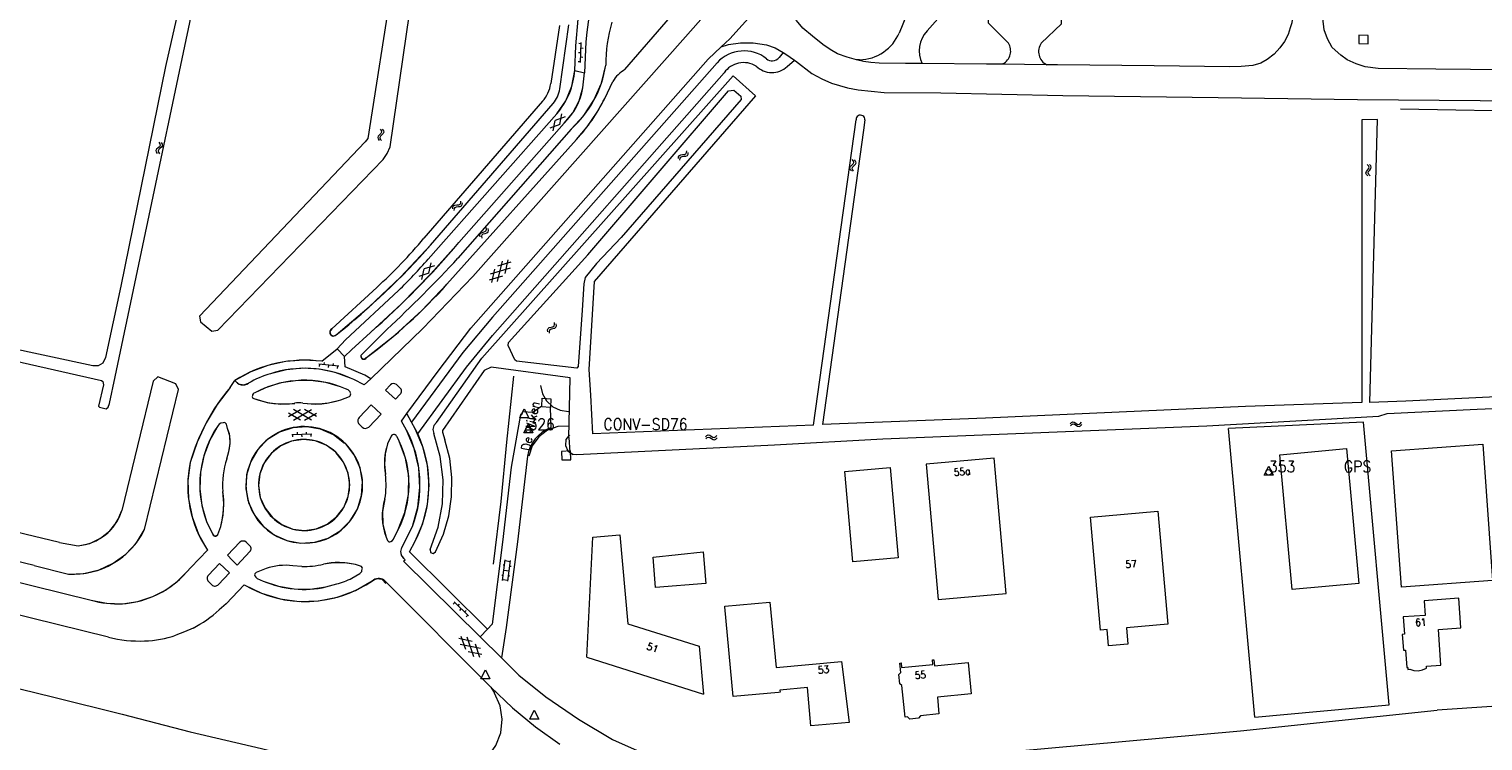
# Model space of a CAD drawing. Header units: metres. Extents: x 189705 to 199106, y 581686 to 588448.
# Tile 467 of 555: x 198593 to 198913, y 585012 to 585169. Entities that reach past the tile are written whole.
import ezdxf

# ---------------------------------------------------------------- set-up
doc = ezdxf.new("R2010")
doc.units = ezdxf.units.M
doc.layers.add('B-WA-OG-GBKN-G', color=7, linetype='Continuous', lineweight=18)
doc.styles.add('Style-STANDARD', font='STANDARD.shx')

msp = doc.modelspace()

# ---------------------------------------------------------------- linework, layer by layer
at = {"layer": 'B-WA-OG-GBKN-G'}
for p, q in [((198713.832, 585163.585), (198714.332, 585163.563)), ((198713.919, 585165.583), (198714.419, 585165.561)), ((198714.236, 585161.365), (198714.427, 585165.761)), ((198714.375, 585164.562), (198714.875, 585164.54)), ((198713.745, 585161.587), (198714.245, 585161.565)), ((198714.288, 585162.564), (198714.788, 585162.542)), ((198709.724, 585147.683), (198707.494, 585146.89)), ((198708.232, 585146.263), (198708.658, 585148.588)), ((198710.886, 585149.383), (198708.658, 585148.588)), ((198709.724, 585147.683), (198710.148, 585150.009)), ((198669.7, 585145.141), (198669.566, 585144.841)), ((198669.566, 585144.841), (198669.65, 585144.514)), ((198669.65, 585144.514), (198669.889, 585144.183)), ((198669.99, 585145.428), (198669.7, 585145.141)), ((198670.28, 585145.726), (198669.99, 585145.428)), ((198670.197, 585145.099), (198670.063, 585144.799)), ((198670.063, 585144.799), (198670.145, 585144.472)), ((198670.092, 585146.674), (198670.329, 585146.343)), ((198670.145, 585144.472), (198670.384, 585144.14)), ((198670.485, 585145.388), (198670.197, 585145.099)), ((198670.41, 585146.025), (198670.28, 585145.726)), ((198670.329, 585146.343), (198670.41, 585146.025)), ((198670.773, 585145.675), (198670.485, 585145.388)), ((198670.587, 585146.632), (198670.826, 585146.302)), ((198670.909, 585145.986), (198670.773, 585145.675)), ((198670.826, 585146.302), (198670.909, 585145.986)), ((198620.848, 585142.245), (198620.696, 585141.953)), ((198620.696, 585141.953), (198620.761, 585141.622)), ((198620.761, 585141.622), (198620.98, 585141.277)), ((198621.155, 585142.515), (198620.848, 585142.245)), ((198621.461, 585142.794), (198621.155, 585142.515)), ((198621.342, 585142.174), (198621.19, 585141.882)), ((198621.19, 585141.882), (198621.253, 585141.551)), ((198621.253, 585141.551), (198621.471, 585141.206)), ((198621.329, 585143.752), (198621.546, 585143.407)), ((198621.647, 585142.445), (198621.342, 585142.174)), ((198621.608, 585143.085), (198621.461, 585142.794)), ((198621.546, 585143.407), (198621.608, 585143.085)), ((198621.951, 585142.715), (198621.647, 585142.445)), ((198621.821, 585143.681), (198622.04, 585143.338)), ((198622.105, 585143.017), (198621.951, 585142.715)), ((198622.04, 585143.338), (198622.105, 585143.017)), ((198735.901, 585140.589), (198736.051, 585140.879)), ((198736.051, 585140.879), (198736.36, 585141.018)), ((198736.36, 585141.018), (198736.767, 585141.038)), ((198736.767, 585141.038), (198737.174, 585141.06)), ((198737.174, 585141.06), (198737.476, 585141.192)), ((198737.476, 585141.192), (198737.633, 585141.489)), ((198737.633, 585141.489), (198737.679, 585141.896)), ((198737.816, 585140.828), (198737.972, 585141.126)), ((198737.972, 585141.126), (198738.018, 585141.533)), ((198735.857, 585140.184), (198735.901, 585140.589)), ((198736.196, 585139.82), (198736.243, 585140.225)), ((198736.243, 585140.225), (198736.396, 585140.516)), ((198736.396, 585140.516), (198736.693, 585140.65)), ((198736.693, 585140.65), (198737.107, 585140.676)), ((198737.107, 585140.676), (198737.514, 585140.695)), ((198737.514, 585140.695), (198737.816, 585140.828)), ((198773.648, 585138.114), (198773.783, 585138.425)), ((198773.733, 585137.798), (198773.648, 585138.114)), ((198773.973, 585137.469), (198773.733, 585137.798)), ((198773.783, 585138.425), (198774.07, 585138.713)), ((198774.07, 585138.713), (198774.358, 585139.003)), ((198774.148, 585138.077), (198774.277, 585138.377)), ((198774.23, 585137.759), (198774.148, 585138.077)), ((198774.408, 585139.63), (198774.168, 585139.961)), ((198774.468, 585137.428), (198774.23, 585137.759)), ((198774.277, 585138.377), (198774.566, 585138.675)), ((198774.358, 585139.003), (198774.491, 585139.304)), ((198774.491, 585139.304), (198774.408, 585139.63)), ((198774.566, 585138.675), (198774.855, 585138.963)), ((198774.903, 585139.59), (198774.663, 585139.921)), ((198774.855, 585138.963), (198774.988, 585139.263)), ((198774.988, 585139.263), (198774.903, 585139.59)), ((198887.937, 585138.567), (198887.655, 585138.863)), ((198887.725, 585137.613), (198887.971, 585137.939)), ((198888.063, 585138.255), (198887.937, 585138.567)), ((198887.971, 585137.939), (198888.063, 585138.255)), ((198888.433, 585138.593), (198888.151, 585138.889)), ((198888.221, 585137.641), (198888.469, 585137.965)), ((198888.561, 585138.281), (198888.433, 585138.593)), ((198888.469, 585137.965), (198888.561, 585138.281)), ((198887.387, 585136.963), (198887.479, 585137.289)), ((198887.513, 585136.661), (198887.387, 585136.963)), ((198887.479, 585137.289), (198887.725, 585137.613)), ((198887.795, 585136.367), (198887.513, 585136.661)), ((198887.887, 585136.993), (198887.975, 585137.307)), ((198888.011, 585136.689), (198887.887, 585136.993)), ((198887.975, 585137.307), (198888.221, 585137.641)), ((198888.291, 585136.393), (198888.011, 585136.689)), ((198686.103, 585129.087), (198686.146, 585129.492)), ((198686.146, 585129.492), (198686.296, 585129.783)), ((198686.296, 585129.783), (198686.604, 585129.923)), ((198686.443, 585128.725), (198686.489, 585129.13)), ((198686.489, 585129.13), (198686.641, 585129.421)), ((198686.604, 585129.923), (198687.01, 585129.945)), ((198686.641, 585129.421), (198686.938, 585129.556)), ((198686.938, 585129.556), (198687.352, 585129.584)), ((198687.01, 585129.945), (198687.418, 585129.967)), ((198687.352, 585129.584), (198687.759, 585129.603)), ((198687.418, 585129.967), (198687.719, 585130.1)), ((198687.719, 585130.1), (198687.876, 585130.398)), ((198687.759, 585129.603), (198688.06, 585129.737)), ((198687.876, 585130.398), (198687.92, 585130.804)), ((198688.06, 585129.737), (198688.216, 585130.036)), ((198688.216, 585130.036), (198688.26, 585130.442)), ((198693.539, 585124.601), (198693.483, 585125.005)), ((198692.084, 585123.299), (198692.157, 585123.618)), ((198692.141, 585122.896), (198692.084, 585123.299)), ((198692.157, 585123.618), (198692.422, 585123.829)), ((198692.422, 585123.829), (198692.811, 585123.949)), ((198692.504, 585123.032), (198692.581, 585123.351)), ((198692.559, 585122.628), (198692.504, 585123.032)), ((198692.581, 585123.351), (198692.836, 585123.555)), ((198692.811, 585123.949), (198693.201, 585124.071)), ((198692.836, 585123.555), (198693.23, 585123.683)), ((198693.201, 585124.071), (198693.46, 585124.274)), ((198693.23, 585123.683), (198693.621, 585123.801)), ((198693.46, 585124.274), (198693.539, 585124.601)), ((198693.621, 585123.801), (198693.88, 585124.004)), ((198693.88, 585124.004), (198693.957, 585124.332)), ((198693.957, 585124.332), (198693.901, 585124.737)), ((198679.319, 585113.545), (198679.84, 585115.85)), ((198682.099, 585116.553), (198679.84, 585115.85)), ((198680.868, 585114.902), (198681.387, 585117.209)), ((198698.728, 585115.992), (198694.327, 585114.667)), ((198694.693, 585112.831), (198695.392, 585115.8)), ((198698.907, 585117.31), (198695.984, 585116.43)), ((198696, 585113.092), (198697.053, 585117.567)), ((198697.659, 585114.856), (198698.359, 585117.825)), ((198680.868, 585114.902), (198678.607, 585114.201)), ((198697.065, 585114.225), (198694.145, 585113.346)), ((198707.022, 585102.398), (198707.117, 585102.711)), ((198707.117, 585102.711), (198707.395, 585102.905)), ((198707.395, 585102.905), (198707.79, 585102.999)), ((198707.425, 585102.103), (198707.522, 585102.417)), ((198707.522, 585102.417), (198707.789, 585102.604)), ((198707.789, 585102.604), (198708.191, 585102.706)), ((198707.79, 585102.999), (198708.187, 585103.095)), ((198708.187, 585103.095), (198708.459, 585103.28)), ((198708.191, 585102.706), (198708.589, 585102.799)), ((198708.459, 585103.28), (198708.56, 585103.601)), ((198708.56, 585103.601), (198708.53, 585104.009)), ((198708.589, 585102.799), (198708.86, 585102.984)), ((198708.86, 585102.984), (198708.959, 585103.307)), ((198708.959, 585103.307), (198708.929, 585103.714)), ((198707.054, 585101.991), (198707.022, 585102.398)), ((198707.453, 585101.697), (198707.425, 585102.103)), ((198660.973, 585094.374), (198656.602, 585094.877)), ((198656.743, 585094.358), (198656.801, 585094.854)), ((198657.794, 585094.74), (198657.851, 585095.237)), ((198658.73, 585094.129), (198658.787, 585094.625)), ((198659.781, 585094.511), (198659.838, 585095.008)), ((198660.717, 585093.9), (198660.774, 585094.396)), ((198649.902, 585083.295), (198652.544, 585084.82)), ((198652.543, 585082.522), (198649.902, 585084.048)), ((198650.987, 585082.522), (198654.969, 585084.82)), ((198654.969, 585082.521), (198650.989, 585084.82)), ((198656.052, 585083.293), (198653.408, 585084.82)), ((198653.409, 585082.521), (198656.052, 585084.045)), ((198822.188, 585081.719), (198822.462, 585082.02)), ((198822.246, 585081.226), (198822.523, 585081.525)), ((198822.462, 585082.02), (198822.755, 585082.165)), ((198822.523, 585081.525), (198822.818, 585081.668)), ((198822.755, 585082.165), (198823.087, 585082.095)), ((198822.818, 585081.668), (198823.137, 585081.601)), ((198823.087, 585082.095), (198823.426, 585081.871)), ((198823.137, 585081.601), (198823.487, 585081.378)), ((198823.426, 585081.871), (198823.768, 585081.647)), ((198823.487, 585081.378), (198823.827, 585081.152)), ((198823.768, 585081.647), (198824.089, 585081.576)), ((198823.827, 585081.152), (198824.148, 585081.081)), ((198824.089, 585081.576), (198824.392, 585081.723)), ((198824.148, 585081.081), (198824.451, 585081.229)), ((198824.392, 585081.723), (198824.669, 585082.024)), ((198824.451, 585081.229), (198824.728, 585081.53)), ((198655.076, 585079.42), (198650.678, 585079.295)), ((198650.892, 585078.801), (198650.878, 585079.3)), ((198651.877, 585079.329), (198651.863, 585079.829)), ((198652.891, 585078.858), (198652.877, 585079.357)), ((198653.876, 585079.386), (198653.862, 585079.886)), ((198654.89, 585078.915), (198654.876, 585079.414)), ((198741.849, 585078.844), (198742.128, 585079.14)), ((198741.899, 585078.35), (198742.181, 585078.644)), ((198742.128, 585079.14), (198742.424, 585079.281)), ((198742.181, 585078.644), (198742.478, 585078.783)), ((198742.424, 585079.281), (198742.754, 585079.206)), ((198742.478, 585078.783), (198742.796, 585078.711)), ((198742.754, 585079.206), (198743.09, 585078.976)), ((198742.796, 585078.711), (198743.142, 585078.482)), ((198743.09, 585078.976), (198743.427, 585078.747)), ((198743.142, 585078.482), (198743.478, 585078.251)), ((198743.427, 585078.747), (198743.748, 585078.671)), ((198743.478, 585078.251), (198743.799, 585078.174)), ((198743.748, 585078.671), (198744.053, 585078.812)), ((198743.799, 585078.174), (198744.104, 585078.318)), ((198744.053, 585078.812), (198744.335, 585079.108)), ((198744.104, 585078.318), (198744.385, 585078.614)), ((198697.075, 585047.159), (198697.641, 585051.724)), ((198697.616, 585051.525), (198698.807, 585051.377)), ((198698.266, 585047.011), (198698.832, 585051.576)), ((198696.919, 585048.339), (198697.217, 585048.302)), ((198697.202, 585050.619), (198697.499, 585050.582)), ((198697.358, 585049.441), (198698.549, 585049.293)), ((198698.42, 585048.253), (198698.717, 585048.216)), ((198698.678, 585050.335), (198698.976, 585050.299)), ((198697.099, 585047.357), (198698.29, 585047.209)), ((198686.218, 585041.932), (198686.568, 585042.289)), ((198689.566, 585039.347), (198686.425, 585042.429)), ((198687.282, 585041.588), (198687.632, 585041.945)), ((198687.645, 585040.531), (198687.995, 585040.888)), ((198688.709, 585040.188), (198689.059, 585040.545)), ((198689.073, 585039.13), (198689.423, 585039.487)), ((198690.413, 585033.729), (198687.423, 585034.332)), ((198692.23, 585032.127), (198687.723, 585033.035)), ((198687.92, 585034.897), (198688.894, 585032.003)), ((198689.243, 585034.76), (198690.71, 585030.404)), ((198691.062, 585033.156), (198692.035, 585030.265)), ((198692.533, 585030.83), (198689.543, 585031.432))]:
    msp.add_line(p, q, dxfattribs=at)
at = {"layer": 'B-WA-OG-GBKN-G', "flags": 128}
for points in [[(198668.077, 585091.639), (198679.526, 585102.733), (198690.525, 585114.195), (198737.385, 585167.026), (198802.933, 585241.234), (198890.364, 585340.332), (198903.518, 585357.046), (198908.095, 585362.783)], [(198724.044, 585159.79), (198734.091, 585171.392), (198797.218, 585242.629), (198897.622, 585356.346)], [(198515.695, 585112.304), (198608.716, 585091.266), (198609.013, 585091.005), (198609.106, 585090.269), (198608.053, 585085.605), (198608.23, 585085.345), (198609.718, 585084.995), (198610.178, 585085.329), (198610.483, 585086.181), (198611.725, 585092.024), (198634.587, 585200.595), (198638.795, 585220.975), (198636.456, 585221.475), (198629.141, 585186.288), (198628.854, 585185.751), (198628.313, 585185.422), (198627.619, 585185.402), (198625.902, 585185.699), (198598.628, 585190.444), (198562.451, 585198.704)], [(198892.837, 585210.957), (198876.03, 585213.06), (198873.609, 585192.126), (198871.031, 585170.102), (198870.703, 585168.999), (198870.243, 585167.549), (198869.437, 585165.971), (198868.372, 585164.567), (198867.133, 585163.164), (198865.592, 585162.021), (198864.182, 585161.225), (198862.448, 585160.711), (198859.914, 585160.481), (198857.381, 585160.38), (198840.731, 585160.585), (198819.386, 585160.824), (198817.024, 585160.85)], [(198815.808, 585165.604), (198820.315, 585169.871), (198820.605, 585194.419), (198807.547, 585206.083), (198793.722, 585190.425), (198784.507, 585167.851)], [(198586.591, 585190.622), (198625.698, 585182.749), (198626.901, 585182.302), (198627.483, 585181.296), (198622.791, 585160.491), (198612.941, 585112.005), (198609.601, 585096.348), (198609, 585095.096), (198607.943, 585094.514), (198606.788, 585094.498), (198586.914, 585098.722)], [(198718.834, 585191.734), (198715.69, 585168.041), (198715.46, 585165.873), (198715.179, 585159.052)], [(198712.984, 585159.62), (198713.263, 585165.031), (198715.305, 585188.582)], [(198745.296, 585164.802), (198747.181, 585166.565), (198752.638, 585172.616), (198761.282, 585183.075)], [(198775.067, 585161.951), (198773.042, 585162.499), (198770.925, 585163.295), (198769.325, 585164.209), (198767.648, 585165.352), (198765.42, 585167.15), (198763.253, 585168.885), (198761.86, 585170.614), (198760.717, 585172.712), (198760.121, 585175.471), (198760.096, 585177.993), (198760.379, 585180.357), (198761.282, 585183.075)], [(198808.592, 585165.58), (198804.158, 585169.991), (198804.236, 585177.712), (198801.278, 585180.3), (198790.667, 585168.301)], [(198672.739, 585178.89), (198667.37, 585144.56), (198666.775, 585143.833), (198630.322, 585105.452), (198630.516, 585104.181), (198633.024, 585102.118), (198634.33, 585102.306), (198670.766, 585139.977)], [(198672.333, 585142.779), (198677.339, 585177.314)], [(198948.806, 585159.436), (198902.769, 585159.894), (198890.046, 585160.035), (198887.2, 585160.425), (198885.207, 585161.037), (198883.26, 585161.962), (198881.873, 585162.998), (198879.929, 585164.685), (198878.926, 585166.549), (198878.193, 585168.546), (198877.909, 585171.125)], [(198709.666, 585169.485), (198707.709, 585156.693)], [(198709.733, 585155.525), (198711.659, 585169.662)], [(198885.805, 585165.519), (198887.854, 585165.469), (198887.9, 585167.318), (198885.85, 585167.368), (198885.805, 585165.519)], [(198675.998, 585083.986), (198682.899, 585093.303), (198690.119, 585102.807), (198742.384, 585162.079), (198745.296, 585164.802)], [(198745.296, 585164.802), (198746.871, 585165.35), (198749.551, 585165.721), (198752.302, 585165.679), (198755.238, 585165.261), (198757.16, 585164.59), (198758.917, 585163.561)], [(198758.917, 585163.561), (198758.026, 585162.467)], [(198758.917, 585163.561), (198759.526, 585163.204), (198761.461, 585161.865)], [(198744.361, 585161.287), (198694.906, 585105.192), (198688.344, 585097.416), (198677.046, 585082.081)], [(198712.231, 585146.677), (198715.005, 585149.652), (198717.238, 585153.051), (198718.867, 585156.779), (198719.844, 585160.727)], [(198759.806, 585160.501), (198761.461, 585161.865)], [(198761.461, 585161.865), (198761.653, 585161.732), (198765.234, 585158.963), (198767.427, 585157.73), (198769.623, 585156.826), (198773.094, 585155.747), (198775.499, 585155.336), (198781.198, 585154.774), (198793.697, 585154.69), (198820.543, 585154.096), (198854.803, 585153.645), (198885.521, 585153.224), (198912.576, 585152.999), (198930.416, 585152.853)], [(198789.541, 585161.124), (198785.912, 585161.158), (198780.092, 585161.239), (198778.221, 585161.384), (198776.659, 585161.559), (198775.067, 585161.951)], [(198775.771, 585161.936), (198775.067, 585161.951)], [(198807.217, 585160.955), (198803.738, 585160.993), (198789.541, 585161.124)], [(198807.373, 585161.039), (198807.217, 585160.955)], [(198817.024, 585160.85), (198807.217, 585160.955)], [(198678.392, 585079.517), (198689.163, 585094.18), (198694.863, 585101.163), (198745.918, 585159.095)], [(198692.507, 585096.198), (198747.901, 585158.386), (198752.822, 585153.998), (198717.267, 585113.047), (198716.123, 585093.644), (198716.451, 585088.004)], [(198709.046, 585150.06), (198711.057, 585152.929), (198712.391, 585156.168), (198712.984, 585159.62)], [(198712.984, 585159.62), (198715.179, 585159.052)], [(198714.803, 585155.793), (198715.179, 585159.052)], [(198719.596, 585153.428), (198721.39, 585157.191)], [(198746.913, 585155.092), (198748.09, 585155.262), (198749.613, 585153.954), (198749.667, 585153.216), (198723.193, 585122.794), (198717.786, 585117.041), (198715.329, 585113.953), (198715.019, 585112.541), (198714.632, 585106.786), (198713.771, 585094.321), (198713.469, 585093.985), (198700.152, 585095.471), (198699.776, 585095.773), (198698.309, 585098.993), (198698.374, 585099.65), (198715.849, 585118.93), (198746.913, 585155.092)], [(198710.632, 585147.969), (198712.576, 585150.256), (198713.988, 585152.904), (198714.803, 585155.793)], [(198705.869, 585152.8), (198679.772, 585122.621)], [(198681.205, 585121.07), (198708.243, 585152.294)], [(198713.382, 585144.362), (198715.744, 585147.178), (198717.822, 585150.209), (198719.596, 585153.428)], [(198894.987, 585151.101), (198927.558, 585150.585)], [(198680.696, 585117.983), (198709.046, 585150.06)], [(198687.467, 585121.68), (198710.632, 585147.969)], [(198765.656, 585081.431), (198775.005, 585148.711)], [(198776.922, 585148.683), (198776.623, 585146.404), (198767.614, 585081.508)], [(198888.219, 585086.428), (198889.959, 585148.803), (198886.512, 585148.733), (198886.497, 585086.371)], [(198684.827, 585112.453), (198713.382, 585144.362)], [(198712.231, 585146.677), (198687.261, 585118.219)], [(198670.766, 585139.977), (198671.689, 585141.3), (198672.333, 585142.779)], [(198667.96, 585101.816), (198674.786, 585108.114), (198681.294, 585114.741), (198687.467, 585121.68)], [(198660.391, 585101.284), (198667.714, 585107.467), (198674.66, 585114.07), (198681.205, 585121.07)], [(198667.088, 585096.283), (198673.357, 585101.274), (198679.279, 585106.672), (198684.827, 585112.453)], [(198669.342, 585111.765), (198659.429, 585102.605)], [(198660.622, 585098.217), (198662.475, 585100.232), (198674.15, 585111.088)], [(198659.429, 585102.605), (198659.011, 585102.061), (198659.148, 585101.39), (198659.745, 585101.053), (198660.391, 585101.284)], [(198671.633, 585102.525), (198665.878, 585096.775)], [(198662.238, 585096.504), (198663.775, 585097.986), (198667.96, 585101.816)], [(198657.286, 585095.474), (198660.622, 585098.217)], [(198660.622, 585098.217), (198662.238, 585096.504)], [(198668.077, 585091.639), (198666.767, 585092.384), (198662.423, 585094.244), (198662.238, 585096.504)], [(198665.878, 585096.775), (198665.997, 585096.163), (198666.575, 585095.928), (198667.088, 585096.283)], [(198682.524, 585081.999), (198692.507, 585096.198)], [(198657.286, 585095.474), (198653.288, 585095.718), (198649.294, 585095.407), (198645.382, 585094.549), (198641.625, 585093.16), (198638.096, 585091.265)], [(198663.593, 585091.775), (198660.201, 585093.009), (198656.665, 585093.733), (198653.061, 585093.931), (198649.467, 585093.598), (198645.96, 585092.743)], [(198693.048, 585093.461), (198683.846, 585080.217), (198683.875, 585079.824), (198684.399, 585078.191)], [(198711.663, 585078.661), (198711.975, 585091.826), (198694.559, 585094.203), (198693.048, 585093.461)], [(198618.204, 585058.397), (198625.661, 585089.239), (198625.043, 585090.545), (198621.111, 585092.055), (198620.111, 585091.118), (198613.187, 585062.565)], [(198637.063, 585089.716), (198634.203, 585085.961), (198631.759, 585081.922), (198629.76, 585077.645), (198628.228, 585073.18)], [(198637.063, 585089.716), (198638.096, 585091.265)], [(198638.096, 585091.265), (198638.918, 585090.487), (198640.027, 585090.261), (198641.088, 585090.656)], [(198651.415, 585091.207), (198648.319, 585090.716), (198645.317, 585089.812), (198642.465, 585088.511)], [(198661.349, 585089.864), (198658.12, 585090.819), (198654.782, 585091.271), (198651.415, 585091.207)], [(198663.587, 585088.481), (198663.475, 585088.731), (198663.288, 585088.996), (198663.035, 585089.2), (198662.468, 585089.429), (198661.349, 585089.864)], [(198668.077, 585091.639), (198666.566, 585090.253), (198664.291, 585091.456), (198663.593, 585091.775)], [(198672.36, 585090.278), (198671.302, 585089.133), (198673.501, 585087.126), (198674.521, 585088.217)], [(198674.476, 585089.619), (198673.708, 585090.362)], [(198699.467, 585092.195), (198697.941, 585077.642), (198696.728, 585064.557), (198695.043, 585050.722)], [(198705.442, 585090.113), (198705.863, 585088.319), (198706.789, 585086.726), (198708.14, 585085.473), (198709.797, 585084.668), (198711.617, 585084.381)], [(198610.242, 585034.647), (198496.172, 585062.839), (198416.589, 585082.542), (198396.548, 585087.504), (198386.523, 585080.788), (198386.415, 585080.234)], [(198642.245, 585087.255), (198645.201, 585086.423), (198648.251, 585086.063), (198651.32, 585086.186)], [(198653.061, 585086.282), (198655.877, 585086.06), (198658.69, 585086.307), (198661.424, 585087.017)], [(198661.424, 585087.017), (198663.328, 585087.739)], [(198705.742, 585085.559), (198705.843, 585087.375), (198707.703, 585087.193), (198707.64, 585085.32), (198707.587, 585085.324)], [(198711.663, 585078.661), (198711.885, 585075.48), (198712.573, 585075.004), (198713.484, 585074.914), (198757.046, 585077.066), (198780.918, 585078.349), (198852.3, 585081.234), (198890.188, 585083.352), (198892.087, 585083.962), (198911.899, 585084.927), (198954.081, 585086.712), (198954.562, 585087.099), (198954.637, 585089.04), (198954.158, 585089.293), (198953.268, 585089.547), (198928.52, 585088.233), (198896.208, 585086.691), (198888.219, 585086.428)], [(198716.451, 585088.004), (198716.945, 585079.517)], [(198667.592, 585080.992), (198670.332, 585083.815), (198668.141, 585085.845), (198665.457, 585083.056)], [(198675.939, 585080.315), (198674.787, 585082.308), (198675.998, 585083.986)], [(198677.046, 585082.081), (198675.998, 585083.986)], [(198705.742, 585085.559), (198703.774, 585084.184), (198701.488, 585084.318), (198701.33, 585083.718), (198701.011, 585083.752), (198698.971, 585072.173), (198697.098, 585055.639), (198694.828, 585037.498), (198693.776, 585036.434)], [(198707.587, 585085.324), (198705.737, 585085.46), (198705.742, 585085.559)], [(198707.587, 585085.324), (198707.702, 585080.807), (198707.632, 585080.823)], [(198886.497, 585086.371), (198860.836, 585085.525), (198803.525, 585082.92), (198767.614, 585081.508)], [(198634.377, 585081.296), (198632.542, 585078.1), (198631.242, 585074.651), (198630.511, 585071.038), (198630.368, 585067.355), (198630.815, 585063.697), (198631.843, 585060.157)], [(198635.504, 585081.928), (198635.006, 585081.81), (198634.659, 585081.592), (198634.377, 585081.296)], [(198636.47, 585080.693), (198636.214, 585081.616)], [(198636.74, 585075.599), (198637.052, 585077.303), (198636.96, 585079.032), (198636.47, 585080.693)], [(198662.253, 585077.359), (198659.811, 585079.24), (198656.989, 585080.483), (198653.952, 585081.014), (198650.876, 585080.802), (198647.94, 585079.861), (198645.315, 585078.245), (198643.152, 585076.048), (198641.578, 585073.397), (198640.685, 585070.446), (198640.523, 585067.367), (198641.102, 585064.339), (198642.39, 585061.538), (198644.31, 585059.126)], [(198665.484, 585081.65), (198666.173, 585080.923)], [(198677.252, 585059.073), (198678.425, 585063.29), (198678.882, 585067.643), (198678.612, 585072.011), (198677.622, 585076.275), (198675.939, 585080.315)], [(198677.859, 585080.602), (198677.046, 585082.081)], [(198677.829, 585055.79), (198679.506, 585059.743), (198680.532, 585063.913), (198680.88, 585068.192), (198680.542, 585072.473), (198679.526, 585076.645), (198677.859, 585080.602)], [(198682.524, 585081.999), (198681.951, 585081.306), (198681.736, 585080.432), (198681.921, 585079.552)], [(198711.727, 585081.192), (198709.292, 585081.123), (198706.993, 585080.319), (198705.046, 585078.854), (198703.636, 585076.868), (198702.895, 585074.548)], [(198765.656, 585081.431), (198716.945, 585079.517)], [(198862.877, 585017.018), (198892.514, 585019.747), (198886.832, 585082.055), (198857.125, 585080.659)], [(198862.877, 585017.018), (198857.125, 585080.659)], [(198593.869, 585050.454), (198553.626, 585060.181), (198503.997, 585072.598), (198502.299, 585075.277), (198503.239, 585078.651), (198503.835, 585078.508)], [(198599.402, 585055.496), (198507.402, 585077.651)], [(198660.313, 585075.415), (198658.214, 585076.98), (198655.782, 585077.949), (198653.182, 585078.254), (198650.591, 585077.874), (198648.187, 585076.837), (198646.134, 585075.212), (198644.572, 585073.111), (198643.608, 585070.677), (198643.307, 585068.076), (198643.691, 585065.486), (198644.732, 585063.084), (198646.36, 585061.034)], [(198644.31, 585059.126), (198646.746, 585057.217), (198649.567, 585055.946), (198652.611, 585055.386), (198655.7, 585055.57), (198658.656, 585056.487), (198661.306, 585058.085), (198663.498, 585060.27), (198665.104, 585062.915), (198666.03, 585065.868), (198666.224, 585068.957), (198665.673, 585072.002), (198664.411, 585074.827), (198662.509, 585077.269)], [(198671.739, 585077.257), (198671.211, 585075.043), (198671.048, 585072.773), (198671.254, 585070.507)], [(198672.551, 585079.008), (198671.739, 585077.257)], [(198674.298, 585077.88), (198673.841, 585078.796)], [(198674.093, 585058.367), (198675.579, 585062.121), (198676.356, 585066.082), (198676.399, 585070.119), (198675.705, 585074.096), (198674.298, 585077.88)], [(198681.168, 585053.994), (198682.884, 585058.939), (198683.829, 585064.087), (198683.983, 585069.319), (198683.342, 585074.514), (198681.921, 585079.552)], [(198682.326, 585053.444), (198684.037, 585057.331), (198685.22, 585061.41), (198685.854, 585065.609), (198685.928, 585069.855), (198685.44, 585074.074), (198684.399, 585078.191)], [(198711.826, 585079.272), (198711.069, 585078.21), (198710.943, 585076.912), (198711.482, 585075.725), (198712.542, 585074.965)], [(198915.303, 585047.131), (198895.189, 585045.69), (198893.035, 585075.763), (198913.154, 585077.204), (198915.303, 585047.131)], [(198636.281, 585074.002), (198636.74, 585075.599)], [(198646.36, 585061.034), (198648.446, 585059.466), (198650.865, 585058.49), (198653.455, 585058.172), (198656.039, 585058.533), (198658.443, 585059.549), (198660.502, 585061.152), (198662.077, 585063.232), (198663.063, 585065.648), (198663.39, 585068.237), (198663.038, 585070.822), (198662.031, 585073.229), (198660.436, 585075.294)], [(198702.613, 585074.56), (198700.387, 585055.679), (198697.879, 585036.81), (198696.87, 585030.083)], [(198712.07, 585075.71), (198710.089, 585075.611), (198710.123, 585073.724), (198712.126, 585073.773), (198712.07, 585075.71)], [(198790.475, 585072.817), (198793.129, 585042.934), (198808.07, 585044.262), (198805.416, 585074.144), (198790.475, 585072.817)], [(198871.138, 585045.153), (198868.428, 585074.881), (198883.074, 585076.217), (198885.783, 585046.488), (198871.138, 585045.153)], [(198628.228, 585073.18), (198627.734, 585069.165), (198627.879, 585065.122), (198628.662, 585061.152), (198630.062, 585057.356), (198632.043, 585053.829)], [(198772.523, 585071.189), (198782.484, 585072.071), (198784.248, 585052.149), (198774.287, 585051.267), (198772.523, 585071.189)], [(198498.385, 585069.521), (198606.422, 585042.832)], [(198634.962, 585059.034), (198635.475, 585061.575), (198635.634, 585064.162), (198635.437, 585066.747)], [(198671.139, 585065.137), (198670.601, 585062.328), (198670.699, 585059.47), (198671.427, 585056.704)], [(198603.55, 585054.798), (198606.11, 585055.342), (198608.473, 585056.466), (198610.511, 585058.108), (198612.112, 585060.179), (198613.187, 585062.565)], [(198834.876, 585033.091), (198830.64, 585032.743), (198830.343, 585036.361), (198828.858, 585036.239), (198826.643, 585061.127), (198841.535, 585062.452), (198843.753, 585037.528), (198834.58, 585036.704), (198834.876, 585033.091)], [(198601.396, 585048.561), (198604.827, 585048.702), (198608.165, 585049.506), (198611.284, 585050.943), (198614.064, 585052.958), (198616.401, 585055.475), (198618.204, 585058.397)], [(198631.843, 585060.157), (198633.124, 585057.448)], [(198634.365, 585057.311), (198634.563, 585057.875), (198634.962, 585059.034)], [(198672.485, 585055.736), (198672.805, 585055.944), (198673.037, 585056.247), (198674.093, 585058.367)], [(198674.851, 585054.447), (198677.252, 585059.073)], [(198439.822, 585000), (198440.868, 585004.167), (198445.219, 585021.64), (198449.397, 585038.997), (198453.953, 585057.002), (198491.711, 585047.788), (198509.924, 585043.191), (198528.88, 585038.488), (198547.252, 585033.756), (198565.946, 585029.51), (198583.109, 585025.117), (198598.151, 585021.452), (198613.24, 585017.717), (198628.199, 585013.79), (198643.927, 585010.137), (198661.372, 585005.748), (198679.066, 585001.394)], [(198599.402, 585055.496), (198603.55, 585054.798)], [(198633.124, 585057.448), (198633.443, 585057.034), (198633.963, 585056.976), (198634.365, 585057.311)], [(198639.206, 585055.634), (198636.456, 585052.747), (198637.502, 585051.635), (198638.605, 585050.53), (198641.412, 585053.528)], [(198641.247, 585054.961), (198640.575, 585055.617)], [(198671.427, 585056.704), (198671.747, 585055.991)], [(198674.827, 585054.4), (198674.603, 585053.568), (198674.768, 585052.721), (198675.29, 585052.035)], [(198693.776, 585036.434), (198676.571, 585053.481), (198677.829, 585055.79)], [(198715.627, 585030.225), (198716.966, 585056.703)], [(198716.966, 585056.703), (198722.947, 585057.225)], [(198722.947, 585057.225), (198724.685, 585037.589), (198740.444, 585032.656), (198741.402, 585022.126)], [(198627.476, 585049.054), (198628.369, 585049.989), (198632.043, 585053.829)], [(198692.13, 585034.769), (198675.291, 585051.42), (198675.589, 585051.74), (198675.22, 585052.104)], [(198681.168, 585053.994), (198681.224, 585053.36), (198681.799, 585053.087), (198682.326, 585053.444)], [(198730.807, 585045.583), (198730.251, 585052.322), (198741.294, 585053.482), (198741.858, 585046.496), (198730.807, 585045.583)], [(198593.869, 585050.454), (198601.396, 585048.561)], [(198620.024, 585043.649), (198622.783, 585045.049), (198625.288, 585046.866), (198627.476, 585049.054)], [(198634.458, 585046.28), (198636.889, 585048.827), (198635.749, 585049.917), (198634.684, 585050.878), (198632.256, 585048.363)], [(198642.503, 585048.156), (198642.736, 585047.851), (198643.029, 585047.603), (198644.341, 585047.022)], [(198644.955, 585049.778), (198642.817, 585048.898)], [(198652.833, 585050.254), (198650.862, 585050.379)], [(198664.639, 585050.679), (198662.3, 585051.054), (198659.931, 585051.069), (198657.587, 585050.724)], [(198663.882, 585047.666), (198665.632, 585048.725)], [(198665.801, 585050.333), (198664.639, 585050.679)], [(198666.072, 585049.334), (198666.168, 585049.627)], [(198632.294, 585046.948), (198633.028, 585046.181)], [(198640.159, 585046.208), (198636.166, 585042.038), (198634.618, 585040.7)], [(198640.159, 585046.208), (198643.978, 585044.338), (198648.048, 585043.108), (198652.263, 585042.549), (198656.514, 585042.677), (198660.688, 585043.488), (198664.677, 585044.961), (198668.376, 585047.057)], [(198644.341, 585047.022), (198647.679, 585045.896), (198651.15, 585045.296), (198654.673, 585045.237), (198658.162, 585045.721)], [(198658.162, 585045.721), (198660.526, 585046.384)], [(198671.326, 585046.517), (198670.533, 585047.341), (198669.409, 585047.546), (198668.376, 585047.057)], [(198694.479, 585023.653), (198671.211, 585047.037)], [(198606.422, 585042.832), (198609.824, 585042.138), (198613.295, 585042.044), (198616.729, 585042.553), (198620.024, 585043.649)], [(198773.495, 585015.87), (198765.059, 585015.107), (198764.286, 585023.547), (198758.218, 585023.011), (198758.262, 585022.51), (198757.879, 585022.476), (198747.916, 585021.568), (198746.062, 585041.329), (198746.049, 585041.469), (198756.006, 585042.403), (198757.36, 585027.966), (198771.796, 585029.32), (198773.495, 585015.87)], [(198896.407, 585027.946), (198896.58, 585027.963), (198896.622, 585027.534), (198897.03, 585027.574), (198897.951, 585027.309), (198898.915, 585027.229), (198899.836, 585027.439), (198900.717, 585027.808), (198900.699, 585028.239), (198903.885, 585028.463), (198903.338, 585036.381), (198908.321, 585036.746), (198907.869, 585043.23), (198900.197, 585042.696), (198900.423, 585039.453), (198895.615, 585039.118), (198895.881, 585035.298), (198895.382, 585035.263), (198895.626, 585031.771), (198896.125, 585031.806), (198896.407, 585027.946)], [(198628.868, 585036.624), (198626.996, 585035.81), (198625.094, 585035.068)], [(198693.776, 585036.434), (198692.13, 585034.769)], [(198696.87, 585030.083), (198692.13, 585034.769)], [(198696.87, 585030.083), (198700.698, 585026.298), (198706.617, 585021.516)], [(198715.627, 585030.225), (198741.402, 585022.126)], [(198792.286, 585028.369), (198799.723, 585029.078), (198800.394, 585022.13), (198792.919, 585021.408), (198793.274, 585017.735), (198789.193, 585017.34), (198788.744, 585016.794), (198786.852, 585016.612), (198786.307, 585017.061), (198785.789, 585017.011), (198785.116, 585023.969), (198784.658, 585024.346), (198784.457, 585026.427), (198784.835, 585026.885), (198784.634, 585028.955), (198784.953, 585028.986), (198785.049, 585027.991), (198791.937, 585028.657), (198791.841, 585029.652), (198792.159, 585029.683), (198792.286, 585028.369)], [(198694.479, 585023.653), (198695.345, 585022.289)], [(198694.479, 585023.653), (198699.242, 585019.074), (198704.341, 585014.871), (198709.744, 585011.068)], [(198693.918, 585008.335), (198695.635, 585010.79), (198696.679, 585013.597), (198696.984, 585016.577), (198696.529, 585019.538), (198695.345, 585022.289)], [(198706.617, 585021.516), (198713.814, 585016.561), (198721.346, 585012.13)], [(198926.047, 585020.084), (198903.091, 585018.556)], [(198758.657, 585004.907), (198859.769, 585014.029), (198903.091, 585018.556)], [(198721.346, 585012.13), (198726.759, 585009.707), (198732.359, 585007.754), (198738.105, 585006.287), (198743.955, 585005.314)]]:
    msp.add_lwpolyline(points, dxfattribs=at)
for points in [[(198701.873, 585085.026), (198702.873, 585083.026), (198700.873, 585083.026), (198701.873, 585085.026)], [(198702.77, 585081.725), (198703.77, 585079.725), (198701.77, 585079.725), (198702.77, 585081.725)], [(198865.96, 585072.385), (198866.96, 585070.385), (198864.96, 585070.385), (198865.96, 585072.385)], [(198693.311, 585027.469), (198694.311, 585025.469), (198692.311, 585025.469), (198693.311, 585027.469)], [(198704.082, 585018.574), (198705.082, 585016.574), (198703.082, 585016.574), (198704.082, 585018.574)]]:
    msp.add_lwpolyline(points, close=True, dxfattribs=at)
at = {"layer": 'B-WA-OG-GBKN-G'}
for centre in [(198702.77, 585080.35), (198865.96, 585071.01)]:
    msp.add_circle(centre, 0.625, dxfattribs=at)
for centre, radius, start, end in [((198750.032, 585161.288), 30.193, 162.7109, 181.06423), ((198775.562, 585171.674), 9.728, 304.19447, 336.85681), ((198795.138, 585163.923), 6.258, 135.60174, 206.56535), ((198750.299, 585155.874), 8.035, 51.63057, 137.65191), ((198775.517, 585171.74), 9.807, 271.48196, 304.19391), ((198805.952, 585163.9), 3.129, 345.67867, 32.47275), ((198818.483, 585163.756), 3.251, 145.35833, 243.33718), ((198696.087, 585164.512), 24.056, 312.15039, 350.94746), ((198750.199, 585156.088), 5.232, 101.92921, 144.92041), ((198750.228, 585155.964), 5.36, 58.9441, 101.95387), ((198756.426, 585163.928), 4.813, 224.48893, 314.60283), ((198756.475, 585163.538), 1.809, 228.94338, 274.59985), ((198756.454, 585163.77), 2.042, 274.65888, 320.34642), ((198805.761, 585163.949), 3.327, 298.99002, 345.67935), ((198697.1, 585160.572), 15.913, 318.65395, 356.5701), ((198728.031, 585153.064), 7.819, 120.65817, 148.14207), ((198700.47, 585157.733), 7.313, 317.58167, 351.82345), ((198702.594, 585156.858), 7.262, 321.06342, 349.42229), ((198700.996, 585158.13), 14.003, 313.48119, 350.39436), ((198685.621, 585170.053), 37.825, 317.21841, 333.9267), ((198775.965, 585148.774), 0.962, 354.54734, 183.77904), ((198543.706, 585243.347), 188.335, 311.28078, 319.75826), ((198597.624, 585191.107), 106.952, 312.11073, 320.18231), ((198559.073, 585228.706), 162.794, 308.48934, 318.6098), ((198450.237, 585338.618), 323.66, 313.15997, 317.08149), ((198588.689, 585198.778), 122.447, 314.26244, 318.7123), ((198595.575, 585192.55), 119.923, 306.6072, 318.09433), ((198659.815, 585101.876), 0.825, 117.91555, 314.21138), ((198666.503, 585096.579), 0.655, 162.58512, 333.16042), ((198653.529, 585066.752), 28.967, 82.54819, 122.19373), ((198653.52, 585069.365), 24.57, 65.79581, 107.91975), ((198670.752, 585061.088), 44.21, 139.64308, 164.12673), ((198639.867, 585092.312), 2.058, 210.5981, 306.39195), ((198651.657, 585072.714), 20.824, 105.87711, 120.5002), ((198653.487, 585068.124), 23.176, 95.1297, 118.39795), ((198653.513, 585069.315), 21.992, 69.12668, 95.47479), ((198673.084, 585089.515), 1.052, 53.61567, 133.51583), ((198673.872, 585088.898), 0.941, 313.64853, 50.02825), ((198642.38, 585087.705), 0.47, 156.55921, 253.28732), ((198642.657, 585087.827), 0.711, 105.6411, 174.72955), ((198648.731, 585104.445), 18.373, 249.32914, 277.90956), ((198655.801, 585103.054), 16.995, 260.72277, 289.32254), ((198663.022, 585088.262), 0.606, 300.32854, 21.1877), ((198652.251, 585081.56), 4.791, 80.27023, 101.95519), ((198653.302, 585068.306), 22.955, 145.53498, 200.79379), ((198635.712, 585081.436), 0.534, 19.67027, 112.88484), ((198629.655, 585077.778), 7.412, 342.90764, 23.16044), ((198653.366, 585068.241), 12.849, 44.63491, 225.18852), ((198666.146, 585082.366), 0.975, 134.94843, 227.25185), ((198666.842, 585081.781), 1.088, 232.03719, 313.53053), ((198652.565, 585068.209), 26.323, 339.69233, 27.38175), ((198650.979, 585066.724), 30.251, 25.01747, 27.30716), ((198710.455, 585073.419), 7.924, 110.86655, 171.71795), ((198653.325, 585068.236), 10.019, 45.77243, 225.9584), ((198653.397, 585068.211), 12.849, 224.99375, 44.82967), ((198685.062, 585072.907), 14.016, 161.9196, 189.86091), ((198673.073, 585078.783), 0.568, 71.48539, 156.71192), ((198673.01, 585078.458), 0.897, 22.1081, 74.26295), ((198654.407, 585068.331), 22.064, 333.15255, 25.64362), ((198654.008, 585068.225), 26.871, 332.43361, 24.84784), ((198655.335, 585068.109), 19.944, 162.81349, 183.91532), ((198653.371, 585068.191), 10.019, 225.58704, 46.14379), ((198653.247, 585068.061), 25.537, 168.43644, 213.86894), ((198655.466, 585068.159), 15.962, 349.08686, 8.4595), ((198616.785, 585064.025), 18.85, 344.64761, 8.30424), ((198683.394, 585061.334), 12.832, 162.76027, 201.15169), ((198602.52, 585065.938), 11.187, 275.28176, 342.45282), ((198602.393, 585066.136), 17.603, 266.75286, 333.91927), ((198633.771, 585057.616), 0.668, 194.56554, 332.83516), ((198639.88, 585054.744), 1.116, 51.46784, 127.10926), ((198640.721, 585054.174), 0.946, 316.90661, 56.22996), ((198672.227, 585056.183), 0.517, 201.86945, 300.00758), ((198676.628, 585053.526), 2.001, 152.60989, 225.29016), ((198612.563, 585061.776), 19.603, 292.37323, 319.53418), ((198632.943, 585047.673), 0.973, 134.89587, 228.18076), ((198642.986, 585048.389), 0.536, 108.34663, 205.77909), ((198649.121, 585038.159), 12.343, 81.89214, 109.72684), ((198653.25, 585070.313), 20.064, 268.80885, 282.48345), ((198661.016, 585035.574), 15.533, 76.51359, 102.75519), ((198665.401, 585049.355), 0.671, 290.13442, 358.16966), ((198665.623, 585049.792), 0.57, 343.17562, 71.75791), ((198633.695, 585046.921), 0.996, 227.96035, 319.96027), ((198653.6, 585068.824), 26.308, 239.27603, 304.92348), ((198653.291, 585068.035), 22.839, 246.92981, 282.31513), ((198655.582, 585064.361), 18.645, 285.37842, 296.43553), ((198669.806, 585045.612), 2.001, 45.4018, 124.91474), ((198612.098, 585061.971), 19.963, 253.48131, 293.39333), ((198615.81, 585061.138), 27.775, 298.04231, 312.62103), ((198616.976, 585061.308), 27.498, 255.82467, 272.55319), ((198617.553, 585057.381), 23.552, 271.57694, 288.67413)]:
    msp.add_arc(centre, radius, start, end, dxfattribs=at)

# ---------------------------------------------------------------- texts
at = {"layer": 'B-WA-OG-GBKN-G', "style": 'Style-STANDARD'}
for s, height, rotation, p in [('De Wiken', 2, 78.7013, (198703.131, 585075.644)), ('55a', 1.6, 5.04917, (198796.594, 585070.18)), ('57', 1.6, 5.10624, (198834.435, 585049.869)), ('61', 1.6, 4.01217, (198898.28, 585037.048)), ('51', 1.6, 340.42327, (198728.715, 585031.998)), ('53', 1.6, 5.33444, (198766.657, 585026.578)), ('55', 1.6, 5.51098, (198787.993, 585025.408))]:
    msp.add_text(s, height=height, rotation=rotation, dxfattribs=at).set_placement(p)
for s, p in [('326      CONV-SD76', (198702.77, 585080.35)), ('353      GPS', (198865.96, 585071.01))]:
    msp.add_text(s, height=2.5, dxfattribs=at).set_placement(p)

doc.saveas('drawing.dxf')
